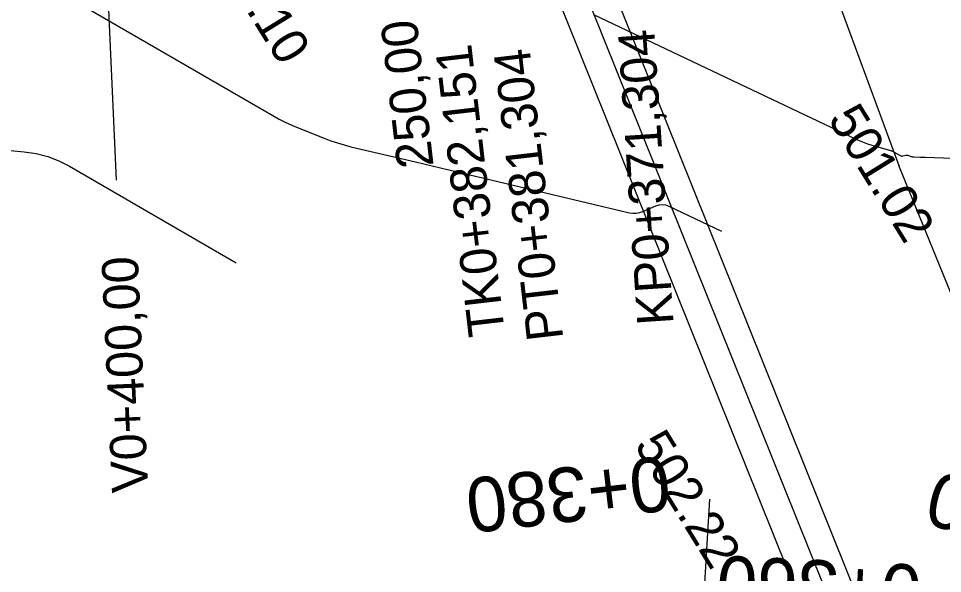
# Model space of a CAD drawing. Extents: x -636600 to -628587, y -1090963 to -1085869.
# Drawn here: x -629602.6 to -629551.7, y -1086065.4 to -1086034.9 of the extents above; entities that cross this region are included whole.
import ezdxf

# ---------------------------------------------------------------- set-up
doc = ezdxf.new("R2010")
doc.units = 0
for name, color, linetype in [('07_OCH_P A POPISY TI', 7, 'Continuous'), ('07_VODOVOD', 7, 'Continuous'), ('42', 7, 'Continuous'), ('Ex_Minor Contours', 7, 'Continuous'), ('HEKTOMETRY20', 7, 'Continuous'), ('HL_BODY', 7, 'Continuous'), ('koty_vše', 7, 'Continuous'), ('POLOMERY', 7, 'Continuous'), ('VRCHOLY', 7, 'Continuous')]:
    doc.layers.add(name, color=color, linetype=linetype)

msp = doc.modelspace()

# ---------------------------------------------------------------- linework, layer by layer
at = {"layer": '07_OCH_P A POPISY TI'}
for points in [[(-629541.681, -1086097.384), (-629550.354, -1086089.839), (-629577.808, -1086021.591)], [(-629539.712, -1086095.12), (-629547.84, -1086088.049), (-629574.622, -1086021.473)]]:
    msp.add_lwpolyline(points, dxfattribs=at)
at = {"layer": '07_VODOVOD'}
msp.add_lwpolyline([(-629576.782, -1086020.123), (-629549.097, -1086088.944), (-629541.828, -1086095.268)], dxfattribs=at)
at = {"layer": '42'}
for p, q in [((-629561.958, -1086021.837), (-629554.143, -1086043.01)), ((-629545.374, -1086064.51), (-629554.143, -1086043.01)), ((-629566.192, -1086089.585), (-629564.544, -1086061.355))]:
    msp.add_line(p, q, dxfattribs=at)
at = {"layer": 'Ex_Minor Contours'}
for points in [[(-629604.09, -1086031.286), (-629588.587, -1086040.262), (-629588.25, -1086040.449), (-629587.907, -1086040.623), (-629587.557, -1086040.785), (-629587.201, -1086040.934), (-629585.766, -1086041.505), (-629585.405, -1086041.641), (-629585.04, -1086041.764), (-629584.671, -1086041.873), (-629584.297, -1086041.968), (-629580.75, -1086042.808), (-629578.908, -1086043.244), (-629568.972, -1086045.597), (-629568.783, -1086045.626), (-629568.597, -1086045.625), (-629568.413, -1086045.594), (-629568.232, -1086045.531), (-629567.514, -1086045.22), (-629567.335, -1086045.163), (-629567.156, -1086045.145), (-629566.978, -1086045.169), (-629566.801, -1086045.232), (-629563.9, -1086046.609)], [(-629570.948, -1086034.691), (-629556.414, -1086041.589), (-629556.236, -1086041.669), (-629556.055, -1086041.742), (-629555.871, -1086041.807), (-629555.684, -1086041.864), (-629554.591, -1086042.177), (-629554.574, -1086042.182), (-629554.556, -1086042.188), (-629554.539, -1086042.196), (-629554.522, -1086042.204), (-629554.456, -1086042.237), (-629554.439, -1086042.245), (-629554.422, -1086042.254), (-629554.406, -1086042.263), (-629554.39, -1086042.272), (-629554.062, -1086042.458), (-629554.027, -1086042.474), (-629553.991, -1086042.482), (-629553.953, -1086042.484), (-629553.915, -1086042.478), (-629553.759, -1086042.438), (-629553.721, -1086042.431), (-629553.683, -1086042.431), (-629553.646, -1086042.436), (-629553.609, -1086042.447), (-629553.461, -1086042.502), (-629553.423, -1086042.515), (-629553.385, -1086042.524), (-629553.347, -1086042.529), (-629553.308, -1086042.532), (-629552.955, -1086042.54), (-629552.883, -1086042.542), (-629552.812, -1086042.544), (-629552.74, -1086042.546), (-629552.668, -1086042.549), (-629551.18, -1086042.604)], [(-629604.94, -1086041.997), (-629602.272, -1086042.247), (-629601.616, -1086042.343), (-629600.982, -1086042.508), (-629600.369, -1086042.741), (-629599.779, -1086043.043), (-629590.609, -1086048.352)]]:
    msp.add_lwpolyline(points, dxfattribs=at)
at = {"layer": 'VRCHOLY'}
msp.add_lwpolyline([(-629598.108, -1086023.826), (-629597.215, -1086043.806)], dxfattribs=at)

# ---------------------------------------------------------------- texts
at = {"layer": 'HEKTOMETRY20'}
for s, rotation, p in [('0+380', 186.5934, (-629566.909, -1086058.959)), ('0+340', 165.8701, (-629541.19, -1086062.526)), ('0+360', 177.3007, (-629552.833, -1086064.978))]:
    msp.add_text(s, height=3, rotation=rotation, dxfattribs=at).set_placement(p)
at = {"layer": 'HL_BODY'}
for s, rotation, p in [('KP0+371,304', 93.7773, (-629566.534, -1086051.718)), ('TK0+382,151', 96.642, (-629575.816, -1086052.287)), ('PT0+381,304', 96.642, (-629572.601, -1086052.529))]:
    msp.add_text(s, height=2, rotation=rotation, dxfattribs=at).set_placement(p)
at = {"layer": 'koty_vše'}
for s, p in [('501.10', (-629592.437, -1086030.647)), ('501.02', (-629558.079, -1086040.444)), ('502.22', (-629568.732, -1086058.38))]:
    msp.add_text(s, height=2, rotation=301.7087, dxfattribs=at).set_placement(p)
at = {"layer": 'POLOMERY'}
msp.add_text('250,00', height=2, rotation=96.642, dxfattribs=at).set_placement((-629579.74, -1086043.027))
at = {"layer": 'VRCHOLY'}
msp.add_text('V0+400,00', height=2, rotation=92.5579, dxfattribs=at).set_placement((-629595.448, -1086060.956))

doc.saveas('drawing.dxf')
